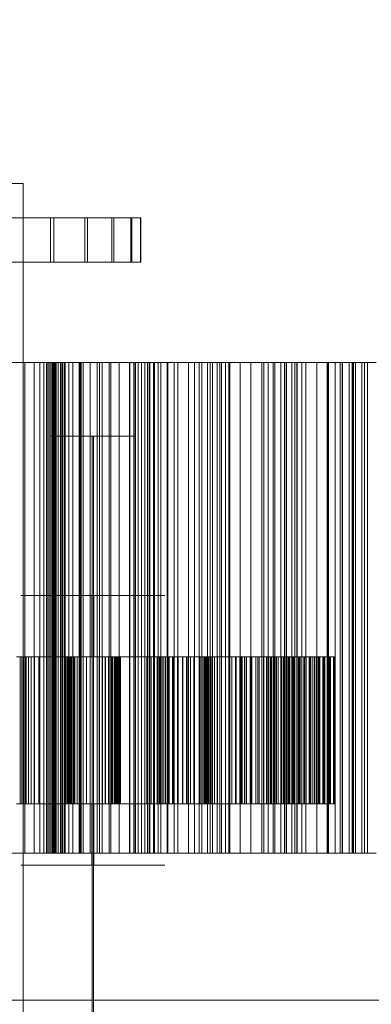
# Model space of a CAD drawing. Header units: millimetres. Extents: x -2233 to 65662, y -50530 to 6847.
# Tile 501 of 656: x 24630 to 24774, y -17512 to -17110. Entities that reach past the tile are written whole.
import ezdxf

# ---------------------------------------------------------------- set-up
doc = ezdxf.new("R2010")
doc.units = ezdxf.units.MM
for name, color, linetype, lineweight in [('COTAS_P', 1, 'Continuous', 0), ('superior_briquetadora', 7, 'Continuous', 0), ('superior_C02', 7, 'Continuous', 0)]:
    doc.layers.add(name, color=color, linetype=linetype, lineweight=lineweight)
doc.dimstyles.new('R19_100', dxfattribs={"dimtxt": 250, "dimasz": 150, "dimexe": 150, "dimexo": 80, "dimgap": 100, "dimtad": 1, "dimtih": 1, "dimtoh": 1, "dimdsep": 46, "dimcen": 0.09, "dimadec": 0, "dimazin": 0, "dimtfac": 1, "dimtdec": 4, "dimtofl": 0, "dimtmove": 0, "dimatfit": 3, "dimfxl": 1, "dimtolj": 1, "dimtzin": 0, "dimarcsym": 0})

# ---------------------------------------------------------------- blocks, each defined once
blk = doc.blocks.new('DIM_R32_27')
at = {"layer": 'COTAS_P'}
for p, q in [((24250.07, -17080), (24400.07, -17035)), ((26750.07, -17080), (26600.07, -17035)), ((24250.07, -17980), (24250.07, -17080)), ((24250.07, -17080), (26750.07, -17080)), ((24250.07, -17080), (24400.07, -17125)), ((26750.07, -17080), (26600.07, -17125)), ((26750.07, -17980), (26750.07, -17080))]:
    blk.add_line(p, q, dxfattribs=at)
blk.add_text('2500 P', height=250, dxfattribs=at).set_placement((25500.07, -16980))

msp = doc.modelspace()

# ---------------------------------------------------------------- linework, layer by layer
at = {"layer": 'superior_briquetadora'}
for p, q in [((24626.286, -17250), (24632.424, -17250)), ((24641.685, -17250), (24627.729, -17250)), ((24628.711, -17250), (24632.37, -17250)), ((24632.37, -17250), (24632.37, -17450)), ((24632.37, -17250), (24636.188, -17250)), ((24632.424, -17250), (24638.481, -17250)), ((24632.424, -17450), (24632.424, -17250)), ((24636.188, -17250), (24636.188, -17450)), ((24636.188, -17250), (24640.156, -17250)), ((24638.481, -17250), (24644.452, -17250)), ((24638.481, -17450), (24638.481, -17250)), ((24640.156, -17250), (24640.156, -17450)), ((24640.156, -17250), (24648.853, -17250)), ((24641.237, -17250), (24643.002, -17250)), ((24642.257, -17250), (24641.237, -17250)), ((24641.237, -17450), (24641.237, -17250)), ((24654.85, -17250), (24641.685, -17250)), ((24641.685, -17450), (24641.685, -17250)), ((24642.914, -17250), (24642.257, -17250)), ((24642.257, -17450), (24642.257, -17250)), ((24643.485, -17250), (24642.914, -17250)), ((24642.914, -17450), (24642.914, -17250)), ((24643.002, -17250), (24647.484, -17250)), ((24643.002, -17450), (24643.002, -17250)), ((24643.436, -17250), (24643.436, -17450)), ((24644.809, -17250), (24643.436, -17250)), ((24643.436, -17250), (24651.883, -17250)), ((24643.968, -17250), (24643.485, -17250)), ((24643.485, -17450), (24643.485, -17250)), ((24644.363, -17250), (24643.968, -17250)), ((24643.968, -17450), (24643.968, -17250)), ((24644.671, -17250), (24644.363, -17250)), ((24644.363, -17450), (24644.363, -17250)), ((24644.452, -17250), (24650.335, -17250)), ((24644.452, -17450), (24644.452, -17250)), ((24644.891, -17250), (24644.671, -17250)), ((24644.671, -17450), (24644.671, -17250)), ((24644.809, -17250), (24644.809, -17450)), ((24645.97, -17250), (24644.809, -17250)), ((24645.023, -17250), (24644.891, -17250)), ((24644.891, -17450), (24644.891, -17250)), ((24645.067, -17250), (24645.023, -17250)), ((24645.023, -17450), (24645.023, -17250)), ((24645.067, -17450), (24645.067, -17250)), ((24645.97, -17250), (24645.97, -17450)), ((24646.942, -17250), (24645.97, -17250)), ((24646.942, -17250), (24646.942, -17450)), ((24647.74, -17250), (24646.942, -17250)), ((24647.484, -17250), (24654.512, -17250)), ((24647.484, -17450), (24647.484, -17250)), ((24647.74, -17250), (24647.74, -17450)), ((24648.375, -17250), (24647.74, -17250)), ((24648.375, -17250), (24648.375, -17450)), ((24648.853, -17250), (24648.375, -17250)), ((24648.853, -17250), (24648.853, -17450)), ((24650.335, -17250), (24656.128, -17250)), ((24650.335, -17450), (24650.335, -17250)), ((24651.883, -17250), (24651.883, -17450)), ((24651.883, -17250), (24655.313, -17250)), ((24654.512, -17250), (24663.815, -17250)), ((24654.512, -17450), (24654.512, -17250)), ((24666.718, -17250), (24654.85, -17250)), ((24654.85, -17450), (24654.85, -17250)), ((24655.313, -17250), (24655.313, -17450)), ((24655.313, -17250), (24658.946, -17250)), ((24656.128, -17250), (24661.828, -17250)), ((24656.128, -17450), (24656.128, -17250)), ((24658.946, -17250), (24658.946, -17450)), ((24658.946, -17250), (24662.759, -17250)), ((24661.828, -17250), (24667.432, -17250)), ((24661.828, -17450), (24661.828, -17250)), ((24662.759, -17250), (24662.759, -17450)), ((24662.759, -17250), (24666.734, -17250)), ((24663.815, -17250), (24675.035, -17250)), ((24663.815, -17450), (24663.815, -17250)), ((24676.831, -17250), (24666.718, -17250)), ((24666.718, -17450), (24666.718, -17250)), ((24666.734, -17250), (24666.734, -17450)), ((24666.734, -17250), (24670.859, -17250)), ((24667.432, -17250), (24677.418, -17250)), ((24667.432, -17450), (24667.432, -17250)), ((24670.859, -17250), (24670.859, -17450)), ((24670.859, -17250), (24675.124, -17250)), ((24675.035, -17250), (24687.741, -17250)), ((24675.035, -17450), (24675.035, -17250)), ((24675.065, -17250), (24675.065, -17450)), ((24676.885, -17250), (24675.065, -17250)), ((24675.065, -17250), (24682.976, -17250)), ((24675.124, -17250), (24675.124, -17450)), ((24675.124, -17250), (24683.324, -17250)), ((24684.803, -17250), (24676.831, -17250)), ((24676.831, -17450), (24676.831, -17250)), ((24676.885, -17250), (24676.885, -17450)), ((24678.505, -17250), (24676.885, -17250)), ((24677.418, -17250), (24685.238, -17250)), ((24677.418, -17450), (24677.418, -17250)), ((24678.505, -17250), (24678.505, -17450)), ((24679.947, -17250), (24678.505, -17250)), ((24679.947, -17250), (24679.947, -17450)), ((24681.225, -17250), (24679.947, -17250)), ((24681.225, -17250), (24681.225, -17450)), ((24682.348, -17250), (24681.225, -17250)), ((24682.348, -17250), (24682.348, -17450)), ((24683.324, -17250), (24682.348, -17250)), ((24682.976, -17250), (24682.976, -17450)), ((24682.976, -17250), (24686.721, -17250)), ((24683.324, -17250), (24683.324, -17450)), ((24690.325, -17250), (24684.803, -17250)), ((24684.803, -17450), (24684.803, -17250)), ((24685.238, -17250), (24690.593, -17250)), ((24685.238, -17450), (24685.238, -17250)), ((24686.721, -17250), (24686.721, -17450)), ((24686.721, -17250), (24690.657, -17250)), ((24687.741, -17250), (24701.446, -17250)), ((24687.741, -17450), (24687.741, -17250)), ((24693.187, -17250), (24690.325, -17250)), ((24690.325, -17450), (24690.325, -17250)), ((24690.593, -17250), (24693.277, -17250)), ((24690.593, -17450), (24690.593, -17250)), ((24690.657, -17250), (24690.657, -17450)), ((24690.657, -17250), (24694.759, -17250)), ((24693.277, -17250), (24693.187, -17250)), ((24693.187, -17450), (24693.187, -17250)), ((24693.277, -17450), (24693.277, -17250)), ((24694.759, -17250), (24694.759, -17450)), ((24694.759, -17250), (24699.011, -17250)), ((24699.011, -17250), (24699.011, -17450)), ((24699.011, -17250), (24703.403, -17250)), ((24701.446, -17250), (24715.622, -17250)), ((24701.446, -17450), (24701.446, -17250)), ((24703.403, -17250), (24703.403, -17450)), ((24703.403, -17250), (24707.925, -17250)), ((24704.528, -17250), (24704.528, -17450)), ((24706.777, -17250), (24704.528, -17250)), ((24704.528, -17250), (24711.826, -17250)), ((24706.777, -17250), (24706.777, -17450)), ((24708.84, -17250), (24706.777, -17250)), ((24707.925, -17250), (24707.925, -17450)), ((24707.925, -17250), (24715.547, -17250)), ((24708.84, -17250), (24708.84, -17450)), ((24710.738, -17250), (24708.84, -17250)), ((24710.738, -17250), (24710.738, -17450)), ((24712.484, -17250), (24710.738, -17250)), ((24711.826, -17250), (24711.826, -17450)), ((24711.826, -17250), (24715.85, -17250)), ((24712.484, -17250), (24712.484, -17450)), ((24714.085, -17250), (24712.484, -17250)), ((24714.085, -17250), (24714.085, -17450)), ((24715.547, -17250), (24714.085, -17250)), ((24715.547, -17250), (24715.547, -17450)), ((24715.622, -17250), (24729.724, -17250)), ((24715.622, -17450), (24715.622, -17250)), ((24715.85, -17250), (24715.85, -17450)), ((24715.85, -17250), (24720.05, -17250)), ((24720.05, -17250), (24720.05, -17450)), ((24720.05, -17250), (24724.402, -17250)), ((24724.402, -17250), (24724.402, -17450)), ((24724.402, -17250), (24728.891, -17250)), ((24728.891, -17250), (24728.891, -17450)), ((24728.891, -17250), (24733.507, -17250)), ((24729.724, -17250), (24743.211, -17250)), ((24729.724, -17450), (24729.724, -17250)), ((24731.54, -17250), (24731.54, -17450)), ((24734.196, -17250), (24731.54, -17250)), ((24731.54, -17250), (24738.154, -17250)), ((24733.507, -17250), (24733.507, -17450)), ((24733.507, -17250), (24738.242, -17250)), ((24734.196, -17250), (24734.196, -17450)), ((24736.683, -17250), (24734.196, -17250)), ((24736.683, -17250), (24736.683, -17450)), ((24739.019, -17250), (24736.683, -17250)), ((24738.154, -17250), (24738.154, -17450)), ((24738.154, -17250), (24742.42, -17250)), ((24738.242, -17250), (24738.242, -17450)), ((24738.242, -17250), (24745.215, -17250)), ((24739.019, -17250), (24739.019, -17450)), ((24741.215, -17250), (24739.019, -17250)), ((24741.215, -17250), (24741.215, -17450)), ((24743.279, -17250), (24741.215, -17250)), ((24742.42, -17250), (24742.42, -17450)), ((24742.42, -17250), (24746.843, -17250)), ((24743.211, -17250), (24755.564, -17250)), ((24743.211, -17450), (24743.211, -17250)), ((24743.279, -17250), (24743.279, -17450)), ((24745.215, -17250), (24743.279, -17250)), ((24745.215, -17250), (24745.215, -17450)), ((24746.843, -17250), (24746.843, -17450)), ((24746.843, -17250), (24751.403, -17250)), ((24751.403, -17250), (24751.403, -17450)), ((24751.403, -17250), (24756.086, -17250)), ((24755.564, -17250), (24766.31, -17250)), ((24755.564, -17450), (24755.564, -17250)), ((24755.841, -17250), (24755.841, -17450)), ((24758.879, -17250), (24755.841, -17250)), ((24755.841, -17250), (24761.709, -17250)), ((24756.086, -17250), (24756.086, -17450)), ((24756.086, -17250), (24760.882, -17250)), ((24758.879, -17250), (24758.879, -17450)), ((24761.766, -17250), (24758.879, -17250)), ((24760.882, -17250), (24760.882, -17450)), ((24760.882, -17250), (24765.784, -17250)), ((24761.709, -17250), (24761.709, -17450)), ((24761.709, -17250), (24766.174, -17250)), ((24761.766, -17250), (24761.766, -17450)), ((24764.517, -17250), (24761.766, -17250)), ((24764.517, -17250), (24764.517, -17450)), ((24767.143, -17250), (24764.517, -17250)), ((24765.784, -17250), (24765.784, -17450)), ((24765.784, -17250), (24772.04, -17250)), ((24766.174, -17250), (24766.174, -17450)), ((24766.174, -17250), (24770.778, -17250)), ((24766.31, -17250), (24775.033, -17250)), ((24766.31, -17450), (24766.31, -17250)), ((24767.143, -17250), (24767.143, -17450)), ((24769.649, -17250), (24767.143, -17250)), ((24769.649, -17250), (24769.649, -17450)), ((24772.04, -17250), (24769.649, -17250)), ((24770.778, -17250), (24770.778, -17450)), ((24770.778, -17250), (24775.502, -17250)), ((24772.04, -17250), (24772.04, -17450)), ((24646.01, -17280), (24642.664, -17280)), ((24642.664, -17280), (24642.766, -17280)), ((24642.766, -17280), (24646.294, -17280)), ((24652.14, -17280), (24646.01, -17280)), ((24646.294, -17280), (24652.55, -17280)), ((24659.839, -17280), (24652.14, -17280)), ((24652.55, -17280), (24660.296, -17280)), ((24667.584, -17280), (24659.839, -17280)), ((24659.839, -17280), (24659.839, -17520)), ((24660.296, -17280), (24667.995, -17280)), ((24660.296, -17280), (24660.296, -17520)), ((24673.841, -17280), (24667.584, -17280)), ((24667.995, -17280), (24674.125, -17280)), ((24677.369, -17280), (24673.841, -17280)), ((24674.125, -17280), (24677.471, -17280)), ((24677.471, -17280), (24677.369, -17280)), ((24636.375, -17345), (24630.737, -17345)), ((24630.737, -17345), (24630.908, -17345)), ((24630.908, -17345), (24636.854, -17345)), ((24646.706, -17345), (24636.375, -17345)), ((24636.854, -17345), (24647.398, -17345)), ((24645.852, -17345), (24642.469, -17345)), ((24642.469, -17345), (24642.572, -17345)), ((24642.572, -17345), (24646.139, -17345)), ((24652.05, -17345), (24645.852, -17345)), ((24646.139, -17345), (24652.466, -17345)), ((24659.683, -17345), (24646.706, -17345)), ((24647.398, -17345), (24660.452, -17345)), ((24659.837, -17345), (24652.05, -17345)), ((24652.466, -17345), (24660.298, -17345)), ((24672.737, -17345), (24659.683, -17345)), ((24659.683, -17345), (24659.683, -17370)), ((24659.837, -17455), (24659.837, -17345)), ((24667.669, -17345), (24659.837, -17345)), ((24660.298, -17455), (24660.298, -17345)), ((24660.298, -17345), (24668.085, -17345)), ((24660.452, -17345), (24673.429, -17345)), ((24660.452, -17345), (24660.452, -17370)), ((24673.995, -17345), (24667.669, -17345)), ((24668.085, -17345), (24674.283, -17345)), ((24683.281, -17345), (24672.737, -17345)), ((24673.429, -17345), (24683.76, -17345)), ((24677.563, -17345), (24673.995, -17345)), ((24674.283, -17345), (24677.666, -17345)), ((24677.666, -17345), (24677.563, -17345)), ((24689.227, -17345), (24683.281, -17345)), ((24683.76, -17345), (24689.398, -17345)), ((24689.398, -17345), (24689.227, -17345)), ((24630.483, -17370), (24628.937, -17370)), ((24629.412, -17370), (24631.08, -17370)), ((24630.483, -17370), (24630.483, -17430)), ((24631.832, -17370), (24630.483, -17370)), ((24630.908, -17370), (24630.737, -17370)), ((24630.737, -17370), (24636.375, -17370)), ((24636.854, -17370), (24630.908, -17370)), ((24631.08, -17370), (24631.08, -17430)), ((24631.08, -17370), (24632.58, -17370)), ((24631.832, -17370), (24631.832, -17430)), ((24632.896, -17370), (24631.832, -17370)), ((24632.58, -17370), (24632.58, -17430)), ((24632.58, -17370), (24633.88, -17370)), ((24632.896, -17370), (24632.896, -17430)), ((24636.315, -17370), (24632.896, -17370)), ((24633.88, -17370), (24633.88, -17430)), ((24633.88, -17370), (24634.893, -17370)), ((24634.893, -17370), (24634.893, -17430)), ((24634.893, -17370), (24638.062, -17370)), ((24636.315, -17370), (24636.315, -17430)), ((24650.206, -17370), (24636.315, -17370)), ((24636.375, -17370), (24646.706, -17370)), ((24647.398, -17370), (24636.854, -17370)), ((24638.062, -17370), (24652.034, -17370)), ((24638.062, -17370), (24638.062, -17430)), ((24646.706, -17370), (24659.683, -17370)), ((24660.452, -17370), (24647.398, -17370)), ((24648.787, -17370), (24648.787, -17430)), ((24648.828, -17370), (24648.787, -17370)), ((24648.787, -17370), (24650.206, -17370)), ((24648.828, -17370), (24648.828, -17430)), ((24649.171, -17370), (24648.828, -17370)), ((24649.171, -17370), (24649.171, -17430)), ((24649.725, -17370), (24649.171, -17370)), ((24649.725, -17370), (24649.725, -17430)), ((24650.46, -17370), (24649.725, -17370)), ((24650.206, -17370), (24650.206, -17430)), ((24650.46, -17370), (24650.46, -17430)), ((24651.362, -17370), (24650.46, -17370)), ((24650.877, -17370), (24650.877, -17430)), ((24652.034, -17370), (24650.877, -17370)), ((24650.877, -17370), (24650.976, -17370)), ((24650.976, -17370), (24650.976, -17430)), ((24650.976, -17370), (24651.378, -17370)), ((24651.362, -17370), (24651.362, -17430)), ((24652.42, -17370), (24651.362, -17370)), ((24651.378, -17370), (24651.378, -17430)), ((24651.378, -17370), (24651.99, -17370)), ((24651.99, -17370), (24651.99, -17430)), ((24651.99, -17370), (24652.785, -17370)), ((24652.034, -17370), (24652.034, -17430)), ((24652.42, -17370), (24652.42, -17430)), ((24653.627, -17370), (24652.42, -17370)), ((24652.785, -17370), (24652.785, -17430)), ((24652.785, -17370), (24653.746, -17370)), ((24653.627, -17370), (24653.627, -17430)), ((24654.98, -17370), (24653.627, -17370)), ((24653.746, -17370), (24653.746, -17430)), ((24653.746, -17370), (24654.863, -17370)), ((24654.863, -17370), (24654.863, -17430)), ((24654.863, -17370), (24656.13, -17370)), ((24654.98, -17370), (24654.98, -17430)), ((24662.595, -17370), (24654.98, -17370)), ((24656.13, -17370), (24656.13, -17430)), ((24656.13, -17370), (24657.54, -17370)), ((24657.54, -17370), (24657.54, -17430)), ((24657.54, -17370), (24665.155, -17370)), ((24659.683, -17370), (24672.737, -17370)), ((24673.429, -17370), (24660.452, -17370)), ((24662.595, -17370), (24662.595, -17430)), ((24664.005, -17370), (24662.595, -17370)), ((24664.005, -17370), (24664.005, -17430)), ((24665.272, -17370), (24664.005, -17370)), ((24665.155, -17370), (24665.155, -17430)), ((24665.155, -17370), (24666.508, -17370)), ((24665.272, -17370), (24665.272, -17430)), ((24666.389, -17370), (24665.272, -17370)), ((24666.389, -17370), (24666.389, -17430)), ((24667.35, -17370), (24666.389, -17370)), ((24666.508, -17370), (24666.508, -17430)), ((24666.508, -17370), (24667.715, -17370)), ((24667.35, -17370), (24667.35, -17430)), ((24668.145, -17370), (24667.35, -17370)), ((24667.715, -17370), (24667.715, -17430)), ((24667.715, -17370), (24668.773, -17370)), ((24668.101, -17370), (24668.101, -17430)), ((24682.073, -17370), (24668.101, -17370)), ((24668.101, -17370), (24669.258, -17370)), ((24668.145, -17370), (24668.145, -17430)), ((24668.757, -17370), (24668.145, -17370)), ((24668.757, -17370), (24668.757, -17430)), ((24669.159, -17370), (24668.757, -17370)), ((24668.773, -17370), (24668.773, -17430)), ((24668.773, -17370), (24669.675, -17370)), ((24669.159, -17370), (24669.159, -17430)), ((24669.258, -17370), (24669.159, -17370)), ((24669.258, -17370), (24669.258, -17430)), ((24669.675, -17370), (24669.675, -17430)), ((24669.675, -17370), (24670.41, -17370)), ((24669.929, -17370), (24669.929, -17430)), ((24671.348, -17370), (24669.929, -17370)), ((24669.929, -17370), (24683.82, -17370)), ((24670.41, -17370), (24670.41, -17430)), ((24670.41, -17370), (24670.964, -17370)), ((24670.964, -17370), (24670.964, -17430)), ((24670.964, -17370), (24671.307, -17370)), ((24671.307, -17370), (24671.307, -17430)), ((24671.307, -17370), (24671.348, -17370)), ((24671.348, -17370), (24671.348, -17430)), ((24672.737, -17370), (24683.281, -17370)), ((24683.76, -17370), (24673.429, -17370)), ((24682.073, -17370), (24682.073, -17430)), ((24685.242, -17370), (24682.073, -17370)), ((24683.281, -17370), (24689.227, -17370)), ((24689.398, -17370), (24683.76, -17370)), ((24683.82, -17370), (24683.82, -17430)), ((24683.82, -17370), (24687.239, -17370)), ((24685.242, -17370), (24685.242, -17430)), ((24686.255, -17370), (24685.242, -17370)), ((24686.255, -17370), (24686.255, -17430)), ((24687.555, -17370), (24686.255, -17370)), ((24687.239, -17370), (24687.239, -17430)), ((24687.239, -17370), (24688.303, -17370)), ((24687.555, -17370), (24687.555, -17430)), ((24689.055, -17370), (24687.555, -17370)), ((24688.303, -17370), (24688.303, -17430)), ((24688.303, -17370), (24689.652, -17370)), ((24689.055, -17370), (24689.055, -17430)), ((24690.723, -17370), (24689.055, -17370)), ((24689.227, -17370), (24689.398, -17370)), ((24689.652, -17370), (24689.652, -17430)), ((24689.652, -17370), (24691.198, -17370)), ((24690.723, -17370), (24690.723, -17430)), ((24692.543, -17370), (24690.723, -17370)), ((24691.198, -17370), (24691.198, -17430)), ((24691.198, -17370), (24692.912, -17370)), ((24692.543, -17370), (24692.543, -17430)), ((24694.504, -17370), (24692.543, -17370)), ((24692.912, -17370), (24692.912, -17430)), ((24692.912, -17370), (24694.775, -17370)), ((24694.504, -17370), (24694.504, -17430)), ((24696.597, -17370), (24694.504, -17370)), ((24694.775, -17370), (24694.775, -17430)), ((24694.775, -17370), (24696.777, -17370)), ((24696.597, -17370), (24696.597, -17430)), ((24698.816, -17370), (24696.597, -17370)), ((24696.777, -17370), (24696.777, -17430)), ((24696.777, -17370), (24698.909, -17370)), ((24698.295, -17370), (24698.295, -17430)), ((24709.582, -17370), (24698.295, -17370)), ((24698.295, -17370), (24703.799, -17370)), ((24698.816, -17370), (24698.816, -17430)), ((24705.719, -17370), (24698.816, -17370)), ((24698.909, -17370), (24698.909, -17430)), ((24698.909, -17370), (24701.165, -17370)), ((24699.843, -17370), (24699.843, -17430)), ((24705.569, -17370), (24699.843, -17370)), ((24699.843, -17370), (24710.901, -17370)), ((24701.165, -17370), (24701.165, -17430)), ((24701.165, -17370), (24707.984, -17370)), ((24703.799, -17370), (24703.799, -17430)), ((24703.799, -17370), (24704.685, -17370)), ((24704.685, -17370), (24704.685, -17430)), ((24704.685, -17370), (24705.311, -17370)), ((24705.311, -17370), (24705.311, -17430)), ((24705.311, -17370), (24705.753, -17370)), ((24705.569, -17370), (24705.569, -17430)), ((24706.507, -17370), (24705.569, -17370)), ((24705.719, -17370), (24705.719, -17430)), ((24706.005, -17370), (24705.719, -17370)), ((24705.753, -17370), (24705.753, -17430)), ((24705.753, -17370), (24706.034, -17370)), ((24706.005, -17370), (24706.005, -17430)), ((24706.155, -17370), (24706.005, -17370)), ((24706.034, -17370), (24706.034, -17430)), ((24706.034, -17370), (24706.166, -17370)), ((24706.155, -17370), (24706.155, -17430)), ((24706.166, -17370), (24706.155, -17370)), ((24706.166, -17370), (24706.166, -17430)), ((24706.507, -17370), (24706.507, -17430)), ((24707.19, -17370), (24706.507, -17370)), ((24707.19, -17370), (24707.19, -17430)), ((24707.692, -17370), (24707.19, -17370)), ((24707.692, -17370), (24707.692, -17430)), ((24708.035, -17370), (24707.692, -17370)), ((24707.984, -17370), (24707.984, -17430)), ((24707.984, -17370), (24708.202, -17370)), ((24708.035, -17370), (24708.035, -17430)), ((24708.23, -17370), (24708.035, -17370)), ((24708.202, -17370), (24708.202, -17430)), ((24708.202, -17370), (24708.285, -17370)), ((24708.23, -17370), (24708.23, -17430)), ((24708.285, -17370), (24708.23, -17370)), ((24708.285, -17370), (24708.285, -17430)), ((24709.582, -17370), (24709.582, -17430)), ((24716.711, -17370), (24709.582, -17370)), ((24710.901, -17370), (24710.901, -17430)), ((24710.901, -17370), (24718.219, -17370)), ((24716.711, -17370), (24716.711, -17430)), ((24718.494, -17370), (24716.711, -17370)), ((24718.219, -17370), (24718.219, -17430)), ((24718.219, -17370), (24720.037, -17370)), ((24718.494, -17370), (24718.494, -17430)), ((24720.495, -17370), (24718.494, -17370)), ((24720.037, -17370), (24720.037, -17430)), ((24720.037, -17370), (24722.067, -17370)), ((24720.495, -17370), (24720.495, -17430)), ((24722.643, -17370), (24720.495, -17370)), ((24720.918, -17370), (24720.918, -17430)), ((24727.283, -17370), (24720.918, -17370)), ((24720.918, -17370), (24729.679, -17370)), ((24721.879, -17370), (24721.879, -17430)), ((24730.778, -17370), (24721.879, -17370)), ((24721.879, -17370), (24727.914, -17370)), ((24722.067, -17370), (24722.067, -17430)), ((24722.067, -17370), (24724.241, -17370)), ((24722.643, -17370), (24722.643, -17430)), ((24724.914, -17370), (24722.643, -17370)), ((24724.241, -17370), (24724.241, -17430)), ((24724.241, -17370), (24726.533, -17370)), ((24724.914, -17370), (24724.914, -17430)), ((24727.293, -17370), (24724.914, -17370)), ((24726.533, -17370), (24726.533, -17430)), ((24726.533, -17370), (24728.93, -17370)), ((24727.283, -17370), (24727.283, -17430)), ((24736.961, -17370), (24727.283, -17370)), ((24727.293, -17370), (24727.293, -17430)), ((24729.768, -17370), (24727.293, -17370)), ((24727.914, -17370), (24727.914, -17430)), ((24727.914, -17370), (24737.682, -17370)), ((24728.93, -17370), (24728.93, -17430)), ((24728.93, -17370), (24731.42, -17370)), ((24729.679, -17370), (24729.679, -17430)), ((24729.679, -17370), (24731.374, -17370)), ((24729.768, -17370), (24729.768, -17430)), ((24732.332, -17370), (24729.768, -17370)), ((24730.778, -17370), (24730.778, -17430)), ((24732.51, -17370), (24730.778, -17370)), ((24731.374, -17370), (24731.374, -17430)), ((24731.374, -17370), (24732.903, -17370)), ((24731.42, -17370), (24731.42, -17430)), ((24731.42, -17370), (24733.996, -17370)), ((24731.489, -17370), (24731.489, -17430)), ((24731.672, -17370), (24731.489, -17370)), ((24731.489, -17370), (24741.772, -17370)), ((24731.672, -17370), (24731.672, -17430)), ((24741.981, -17370), (24731.672, -17370)), ((24732.332, -17370), (24732.332, -17430)), ((24734.977, -17370), (24732.332, -17370)), ((24732.51, -17370), (24732.51, -17430)), ((24734.083, -17370), (24732.51, -17370)), ((24732.903, -17370), (24732.903, -17430)), ((24732.903, -17370), (24734.313, -17370)), ((24733.996, -17370), (24733.996, -17430)), ((24733.996, -17370), (24736.65, -17370)), ((24734.083, -17370), (24734.083, -17430)), ((24735.541, -17370), (24734.083, -17370)), ((24734.313, -17370), (24734.313, -17430)), ((24734.313, -17370), (24735.614, -17370)), ((24734.977, -17370), (24734.977, -17430)), ((24739.801, -17370), (24734.977, -17370)), ((24735.541, -17370), (24735.541, -17430)), ((24736.894, -17370), (24735.541, -17370)), ((24735.614, -17370), (24735.614, -17430)), ((24735.614, -17370), (24736.813, -17370)), ((24736.65, -17370), (24736.65, -17430)), ((24736.65, -17370), (24741.322, -17370)), ((24736.813, -17370), (24736.813, -17430)), ((24736.813, -17370), (24737.91, -17370)), ((24736.894, -17370), (24736.894, -17430)), ((24738.148, -17370), (24736.894, -17370)), ((24736.961, -17370), (24736.961, -17430)), ((24739.162, -17370), (24736.961, -17370)), ((24737.682, -17370), (24737.682, -17430)), ((24737.682, -17370), (24739.894, -17370)), ((24737.91, -17370), (24737.91, -17430)), ((24737.91, -17370), (24738.907, -17370)), ((24738.148, -17370), (24738.148, -17430)), ((24739.305, -17370), (24738.148, -17370)), ((24738.907, -17370), (24738.907, -17430)), ((24738.907, -17370), (24739.801, -17370)), ((24739.162, -17370), (24739.162, -17430)), ((24741.467, -17370), (24739.162, -17370)), ((24739.305, -17370), (24739.305, -17430)), ((24740.363, -17370), (24739.305, -17370)), ((24739.801, -17370), (24739.801, -17430)), ((24739.894, -17370), (24739.894, -17430)), ((24739.894, -17370), (24742.202, -17370)), ((24740.363, -17370), (24740.363, -17430)), ((24741.322, -17370), (24740.363, -17370)), ((24741.322, -17370), (24741.322, -17430)), ((24741.467, -17370), (24741.467, -17430)), ((24743.838, -17370), (24741.467, -17370)), ((24741.772, -17370), (24741.772, -17430)), ((24741.772, -17370), (24743.94, -17370)), ((24741.981, -17370), (24741.981, -17430)), ((24744.164, -17370), (24741.981, -17370)), ((24742.202, -17370), (24742.202, -17430)), ((24742.202, -17370), (24744.572, -17370)), ((24743.838, -17370), (24743.838, -17430)), ((24746.262, -17370), (24743.838, -17370)), ((24743.94, -17370), (24743.94, -17430)), ((24743.94, -17370), (24746.07, -17370)), ((24744.164, -17370), (24744.164, -17430)), ((24746.316, -17370), (24744.164, -17370)), ((24744.572, -17370), (24744.572, -17430)), ((24744.572, -17370), (24746.99, -17370)), ((24746.07, -17370), (24746.07, -17430)), ((24746.07, -17370), (24748.167, -17370)), ((24746.262, -17370), (24746.262, -17430)), ((24748.727, -17370), (24746.262, -17370)), ((24746.316, -17370), (24746.316, -17430)), ((24748.441, -17370), (24746.316, -17370)), ((24746.99, -17370), (24746.99, -17430)), ((24746.99, -17370), (24749.445, -17370)), ((24748.167, -17370), (24748.167, -17430)), ((24748.167, -17370), (24750.231, -17370)), ((24748.441, -17370), (24748.441, -17430)), ((24750.537, -17370), (24748.441, -17370)), ((24748.727, -17370), (24748.727, -17430)), ((24751.227, -17370), (24748.727, -17370)), ((24749.445, -17370), (24749.445, -17430)), ((24749.445, -17370), (24751.931, -17370)), ((24750.231, -17370), (24750.231, -17430)), ((24750.231, -17370), (24752.259, -17370)), ((24750.537, -17370), (24750.537, -17430)), ((24752.602, -17370), (24750.537, -17370)), ((24751.227, -17370), (24751.227, -17430)), ((24753.754, -17370), (24751.227, -17370)), ((24751.931, -17370), (24751.931, -17430)), ((24751.931, -17370), (24754.44, -17370)), ((24752.259, -17370), (24752.259, -17430)), ((24752.259, -17370), (24754.247, -17370)), ((24752.602, -17370), (24752.602, -17430)), ((24754.63, -17370), (24752.602, -17370)), ((24753.754, -17370), (24753.754, -17430)), ((24756.302, -17370), (24753.754, -17370)), ((24754.247, -17370), (24754.247, -17430)), ((24754.247, -17370), (24756.193, -17370)), ((24754.44, -17370), (24754.44, -17430)), ((24754.44, -17370), (24756.967, -17370)), ((24754.63, -17370), (24754.63, -17430)), ((24756.62, -17370), (24754.63, -17370)), ((24756.193, -17370), (24756.193, -17430)), ((24756.193, -17370), (24758.091, -17370)), ((24756.302, -17370), (24756.302, -17430)), ((24758.091, -17370), (24756.302, -17370)), ((24756.62, -17370), (24756.62, -17430)), ((24758.566, -17370), (24756.62, -17370)), ((24756.967, -17370), (24756.967, -17430)), ((24756.967, -17370), (24758.566, -17370)), ((24758.091, -17370), (24758.091, -17430)), ((24758.566, -17370), (24758.566, -17430)), ((24630.483, -17430), (24628.937, -17430)), ((24629.412, -17430), (24631.08, -17430)), ((24631.832, -17430), (24630.483, -17430)), ((24630.908, -17430), (24630.737, -17430)), ((24630.737, -17430), (24636.375, -17430)), ((24636.854, -17430), (24630.908, -17430)), ((24631.08, -17430), (24632.58, -17430)), ((24632.896, -17430), (24631.832, -17430)), ((24632.58, -17430), (24633.88, -17430)), ((24636.315, -17430), (24632.896, -17430)), ((24633.88, -17430), (24634.893, -17430)), ((24634.893, -17430), (24638.062, -17430)), ((24650.206, -17430), (24636.315, -17430)), ((24636.375, -17430), (24646.706, -17430)), ((24647.398, -17430), (24636.854, -17430)), ((24638.062, -17430), (24652.034, -17430)), ((24646.706, -17430), (24659.683, -17430)), ((24660.452, -17430), (24647.398, -17430)), ((24648.828, -17430), (24648.787, -17430)), ((24648.787, -17430), (24650.206, -17430)), ((24649.171, -17430), (24648.828, -17430)), ((24649.725, -17430), (24649.171, -17430)), ((24650.46, -17430), (24649.725, -17430)), ((24651.362, -17430), (24650.46, -17430)), ((24652.034, -17430), (24650.877, -17430)), ((24650.877, -17430), (24650.976, -17430)), ((24650.976, -17430), (24651.378, -17430)), ((24652.42, -17430), (24651.362, -17430)), ((24651.378, -17430), (24651.99, -17430)), ((24651.99, -17430), (24652.785, -17430)), ((24653.627, -17430), (24652.42, -17430)), ((24652.785, -17430), (24653.746, -17430)), ((24654.98, -17430), (24653.627, -17430)), ((24653.746, -17430), (24654.863, -17430)), ((24654.863, -17430), (24656.13, -17430)), ((24662.595, -17430), (24654.98, -17430)), ((24656.13, -17430), (24657.54, -17430)), ((24657.54, -17430), (24665.155, -17430)), ((24659.683, -17430), (24672.737, -17430)), ((24659.683, -17430), (24659.683, -17455)), ((24673.429, -17430), (24660.452, -17430)), ((24660.452, -17430), (24660.452, -17455)), ((24664.005, -17430), (24662.595, -17430)), ((24665.272, -17430), (24664.005, -17430)), ((24665.155, -17430), (24666.508, -17430)), ((24666.389, -17430), (24665.272, -17430)), ((24667.35, -17430), (24666.389, -17430)), ((24666.508, -17430), (24667.715, -17430)), ((24668.145, -17430), (24667.35, -17430)), ((24667.715, -17430), (24668.773, -17430)), ((24682.073, -17430), (24668.101, -17430)), ((24668.101, -17430), (24669.258, -17430)), ((24668.757, -17430), (24668.145, -17430)), ((24669.159, -17430), (24668.757, -17430)), ((24668.773, -17430), (24669.675, -17430)), ((24669.258, -17430), (24669.159, -17430)), ((24669.675, -17430), (24670.41, -17430)), ((24671.348, -17430), (24669.929, -17430)), ((24669.929, -17430), (24683.82, -17430)), ((24670.41, -17430), (24670.964, -17430)), ((24670.964, -17430), (24671.307, -17430)), ((24671.307, -17430), (24671.348, -17430)), ((24672.737, -17430), (24683.281, -17430)), ((24683.76, -17430), (24673.429, -17430)), ((24685.242, -17430), (24682.073, -17430)), ((24683.281, -17430), (24689.227, -17430)), ((24689.398, -17430), (24683.76, -17430)), ((24683.82, -17430), (24687.239, -17430)), ((24686.255, -17430), (24685.242, -17430)), ((24687.555, -17430), (24686.255, -17430)), ((24687.239, -17430), (24688.303, -17430)), ((24689.055, -17430), (24687.555, -17430)), ((24688.303, -17430), (24689.652, -17430)), ((24690.723, -17430), (24689.055, -17430)), ((24689.227, -17430), (24689.398, -17430)), ((24689.652, -17430), (24691.198, -17430)), ((24692.543, -17430), (24690.723, -17430)), ((24691.198, -17430), (24692.912, -17430)), ((24694.504, -17430), (24692.543, -17430)), ((24692.912, -17430), (24694.775, -17430)), ((24696.597, -17430), (24694.504, -17430)), ((24694.775, -17430), (24696.777, -17430)), ((24698.816, -17430), (24696.597, -17430)), ((24696.777, -17430), (24698.909, -17430)), ((24709.582, -17430), (24698.295, -17430)), ((24698.295, -17430), (24703.799, -17430)), ((24705.719, -17430), (24698.816, -17430)), ((24698.909, -17430), (24701.165, -17430)), ((24705.569, -17430), (24699.843, -17430)), ((24699.843, -17430), (24710.901, -17430)), ((24701.165, -17430), (24707.984, -17430)), ((24703.799, -17430), (24704.685, -17430)), ((24704.685, -17430), (24705.311, -17430)), ((24705.311, -17430), (24705.753, -17430)), ((24706.507, -17430), (24705.569, -17430)), ((24706.005, -17430), (24705.719, -17430)), ((24705.753, -17430), (24706.034, -17430)), ((24706.155, -17430), (24706.005, -17430)), ((24706.034, -17430), (24706.166, -17430)), ((24706.166, -17430), (24706.155, -17430)), ((24707.19, -17430), (24706.507, -17430)), ((24707.692, -17430), (24707.19, -17430)), ((24708.035, -17430), (24707.692, -17430)), ((24707.984, -17430), (24708.202, -17430)), ((24708.23, -17430), (24708.035, -17430)), ((24708.202, -17430), (24708.285, -17430)), ((24708.285, -17430), (24708.23, -17430)), ((24716.711, -17430), (24709.582, -17430)), ((24710.901, -17430), (24718.219, -17430)), ((24718.494, -17430), (24716.711, -17430)), ((24718.219, -17430), (24720.037, -17430)), ((24720.495, -17430), (24718.494, -17430)), ((24720.037, -17430), (24722.067, -17430)), ((24722.643, -17430), (24720.495, -17430)), ((24727.283, -17430), (24720.918, -17430)), ((24720.918, -17430), (24729.679, -17430)), ((24730.778, -17430), (24721.879, -17430)), ((24721.879, -17430), (24727.914, -17430)), ((24722.067, -17430), (24724.241, -17430)), ((24724.914, -17430), (24722.643, -17430)), ((24724.241, -17430), (24726.533, -17430)), ((24727.293, -17430), (24724.914, -17430)), ((24726.533, -17430), (24728.93, -17430)), ((24736.961, -17430), (24727.283, -17430)), ((24729.768, -17430), (24727.293, -17430)), ((24727.914, -17430), (24737.682, -17430)), ((24728.93, -17430), (24731.42, -17430)), ((24729.679, -17430), (24731.374, -17430)), ((24732.332, -17430), (24729.768, -17430)), ((24732.51, -17430), (24730.778, -17430)), ((24731.374, -17430), (24732.903, -17430)), ((24731.42, -17430), (24733.996, -17430)), ((24731.672, -17430), (24731.489, -17430)), ((24731.489, -17430), (24741.772, -17430)), ((24741.981, -17430), (24731.672, -17430)), ((24734.977, -17430), (24732.332, -17430)), ((24734.083, -17430), (24732.51, -17430)), ((24732.903, -17430), (24734.313, -17430)), ((24733.996, -17430), (24736.65, -17430)), ((24735.541, -17430), (24734.083, -17430)), ((24734.313, -17430), (24735.614, -17430)), ((24739.801, -17430), (24734.977, -17430)), ((24736.894, -17430), (24735.541, -17430)), ((24735.614, -17430), (24736.813, -17430)), ((24736.65, -17430), (24741.322, -17430)), ((24736.813, -17430), (24737.91, -17430)), ((24738.148, -17430), (24736.894, -17430)), ((24739.162, -17430), (24736.961, -17430)), ((24737.682, -17430), (24739.894, -17430)), ((24737.91, -17430), (24738.907, -17430)), ((24739.305, -17430), (24738.148, -17430)), ((24738.907, -17430), (24739.801, -17430)), ((24741.467, -17430), (24739.162, -17430)), ((24740.363, -17430), (24739.305, -17430)), ((24739.894, -17430), (24742.202, -17430)), ((24741.322, -17430), (24740.363, -17430)), ((24743.838, -17430), (24741.467, -17430)), ((24741.772, -17430), (24743.94, -17430)), ((24744.164, -17430), (24741.981, -17430)), ((24742.202, -17430), (24744.572, -17430)), ((24746.262, -17430), (24743.838, -17430)), ((24743.94, -17430), (24746.07, -17430)), ((24746.316, -17430), (24744.164, -17430)), ((24744.572, -17430), (24746.99, -17430)), ((24746.07, -17430), (24748.167, -17430)), ((24748.727, -17430), (24746.262, -17430)), ((24748.441, -17430), (24746.316, -17430)), ((24746.99, -17430), (24749.445, -17430)), ((24748.167, -17430), (24750.231, -17430)), ((24750.537, -17430), (24748.441, -17430)), ((24751.227, -17430), (24748.727, -17430)), ((24749.445, -17430), (24751.931, -17430)), ((24750.231, -17430), (24752.259, -17430)), ((24752.602, -17430), (24750.537, -17430)), ((24753.754, -17430), (24751.227, -17430)), ((24751.931, -17430), (24754.44, -17430)), ((24752.259, -17430), (24754.247, -17430)), ((24754.63, -17430), (24752.602, -17430)), ((24756.302, -17430), (24753.754, -17430)), ((24754.247, -17430), (24756.193, -17430)), ((24754.44, -17430), (24756.967, -17430)), ((24756.62, -17430), (24754.63, -17430)), ((24756.193, -17430), (24758.091, -17430)), ((24758.091, -17430), (24756.302, -17430)), ((24758.566, -17430), (24756.62, -17430)), ((24756.967, -17430), (24758.566, -17430)), ((24626.286, -17450), (24632.424, -17450)), ((24641.685, -17450), (24627.729, -17450)), ((24628.711, -17450), (24632.37, -17450)), ((24632.37, -17450), (24636.188, -17450)), ((24632.424, -17450), (24638.481, -17450)), ((24636.188, -17450), (24640.156, -17450)), ((24638.481, -17450), (24644.452, -17450)), ((24640.156, -17450), (24648.853, -17450)), ((24643.002, -17450), (24641.237, -17450)), ((24641.237, -17450), (24642.257, -17450)), ((24654.85, -17450), (24641.685, -17450)), ((24642.257, -17450), (24642.914, -17450)), ((24642.914, -17450), (24643.485, -17450)), ((24647.484, -17450), (24643.002, -17450)), ((24644.809, -17450), (24643.436, -17450)), ((24643.436, -17450), (24651.883, -17450)), ((24643.485, -17450), (24643.968, -17450)), ((24643.968, -17450), (24644.363, -17450)), ((24644.363, -17450), (24644.671, -17450)), ((24644.452, -17450), (24650.335, -17450)), ((24644.671, -17450), (24644.891, -17450)), ((24645.97, -17450), (24644.809, -17450)), ((24644.891, -17450), (24645.023, -17450)), ((24645.023, -17450), (24645.067, -17450)), ((24646.942, -17450), (24645.97, -17450)), ((24647.74, -17450), (24646.942, -17450)), ((24654.512, -17450), (24647.484, -17450)), ((24648.375, -17450), (24647.74, -17450)), ((24648.853, -17450), (24648.375, -17450)), ((24650.335, -17450), (24656.128, -17450)), ((24651.883, -17450), (24655.313, -17450)), ((24663.815, -17450), (24654.512, -17450)), ((24666.718, -17450), (24654.85, -17450)), ((24655.313, -17450), (24658.946, -17450)), ((24656.128, -17450), (24661.828, -17450)), ((24658.946, -17450), (24662.759, -17450)), ((24661.828, -17450), (24667.432, -17450)), ((24662.759, -17450), (24666.734, -17450)), ((24675.035, -17450), (24663.815, -17450)), ((24676.831, -17450), (24666.718, -17450)), ((24666.734, -17450), (24670.859, -17450)), ((24667.432, -17450), (24677.418, -17450)), ((24670.859, -17450), (24675.124, -17450)), ((24687.741, -17450), (24675.035, -17450)), ((24676.885, -17450), (24675.065, -17450)), ((24675.065, -17450), (24682.976, -17450)), ((24675.124, -17450), (24683.324, -17450)), ((24684.803, -17450), (24676.831, -17450)), ((24678.505, -17450), (24676.885, -17450)), ((24677.418, -17450), (24685.238, -17450)), ((24679.947, -17450), (24678.505, -17450)), ((24681.225, -17450), (24679.947, -17450)), ((24682.348, -17450), (24681.225, -17450)), ((24683.324, -17450), (24682.348, -17450)), ((24682.976, -17450), (24686.721, -17450)), ((24690.325, -17450), (24684.803, -17450)), ((24685.238, -17450), (24690.593, -17450)), ((24686.721, -17450), (24690.657, -17450)), ((24701.446, -17450), (24687.741, -17450)), ((24693.187, -17450), (24690.325, -17450)), ((24690.593, -17450), (24693.277, -17450)), ((24690.657, -17450), (24694.759, -17450)), ((24693.277, -17450), (24693.187, -17450)), ((24694.759, -17450), (24699.011, -17450)), ((24699.011, -17450), (24703.403, -17450)), ((24715.622, -17450), (24701.446, -17450)), ((24703.403, -17450), (24707.925, -17450)), ((24706.777, -17450), (24704.528, -17450)), ((24704.528, -17450), (24711.826, -17450)), ((24708.84, -17450), (24706.777, -17450)), ((24707.925, -17450), (24715.547, -17450)), ((24710.738, -17450), (24708.84, -17450)), ((24712.484, -17450), (24710.738, -17450)), ((24711.826, -17450), (24715.85, -17450)), ((24714.085, -17450), (24712.484, -17450)), ((24715.547, -17450), (24714.085, -17450)), ((24729.724, -17450), (24715.622, -17450)), ((24715.85, -17450), (24720.05, -17450)), ((24720.05, -17450), (24724.402, -17450)), ((24724.402, -17450), (24728.891, -17450)), ((24728.891, -17450), (24733.507, -17450)), ((24743.211, -17450), (24729.724, -17450)), ((24734.196, -17450), (24731.54, -17450)), ((24731.54, -17450), (24738.154, -17450)), ((24733.507, -17450), (24738.242, -17450)), ((24736.683, -17450), (24734.196, -17450)), ((24739.019, -17450), (24736.683, -17450)), ((24738.154, -17450), (24742.42, -17450)), ((24738.242, -17450), (24745.215, -17450)), ((24741.215, -17450), (24739.019, -17450)), ((24743.279, -17450), (24741.215, -17450)), ((24742.42, -17450), (24746.843, -17450)), ((24755.564, -17450), (24743.211, -17450)), ((24745.215, -17450), (24743.279, -17450)), ((24746.843, -17450), (24751.403, -17450)), ((24751.403, -17450), (24756.086, -17450)), ((24766.31, -17450), (24755.564, -17450)), ((24758.879, -17450), (24755.841, -17450)), ((24755.841, -17450), (24761.709, -17450)), ((24756.086, -17450), (24760.882, -17450)), ((24761.766, -17450), (24758.879, -17450)), ((24760.882, -17450), (24765.784, -17450)), ((24761.709, -17450), (24766.174, -17450)), ((24764.517, -17450), (24761.766, -17450)), ((24767.143, -17450), (24764.517, -17450)), ((24765.784, -17450), (24772.04, -17450)), ((24766.174, -17450), (24770.778, -17450)), ((24775.033, -17450), (24766.31, -17450)), ((24769.649, -17450), (24767.143, -17450)), ((24772.04, -17450), (24769.649, -17450)), ((24770.778, -17450), (24775.502, -17450)), ((24636.375, -17455), (24630.737, -17455)), ((24630.737, -17455), (24630.908, -17455)), ((24630.908, -17455), (24636.854, -17455)), ((24646.706, -17455), (24636.375, -17455)), ((24636.854, -17455), (24647.398, -17455)), ((24645.852, -17455), (24642.469, -17455)), ((24642.469, -17455), (24642.572, -17455)), ((24642.572, -17455), (24646.139, -17455)), ((24652.05, -17455), (24645.852, -17455)), ((24646.139, -17455), (24652.466, -17455)), ((24659.683, -17455), (24646.706, -17455)), ((24647.398, -17455), (24660.452, -17455)), ((24659.837, -17455), (24652.05, -17455)), ((24652.466, -17455), (24660.298, -17455)), ((24672.737, -17455), (24659.683, -17455)), ((24667.669, -17455), (24659.837, -17455)), ((24660.298, -17455), (24668.085, -17455)), ((24660.452, -17455), (24673.429, -17455)), ((24673.995, -17455), (24667.669, -17455)), ((24668.085, -17455), (24674.283, -17455)), ((24683.281, -17455), (24672.737, -17455)), ((24673.429, -17455), (24683.76, -17455)), ((24677.563, -17455), (24673.995, -17455)), ((24674.283, -17455), (24677.666, -17455)), ((24677.666, -17455), (24677.563, -17455)), ((24689.227, -17455), (24683.281, -17455)), ((24683.76, -17455), (24689.398, -17455)), ((24689.398, -17455), (24689.227, -17455)), ((23750.067, -17510), (25950.067, -17510)), ((23900.067, -17510), (25800.067, -17510))]:
    msp.add_line(p, q, dxfattribs=at)
at = {"layer": 'superior_C02'}
for p, q in [((24607.798, -17177), (24631.662, -17177)), ((24625.701, -17177), (24631.662, -17177)), ((24631.662, -17177), (24631.662, -17580)), ((24642.877, -17191), (24626.489, -17191)), ((24627.922, -17191), (24644.133, -17191)), ((24656.85, -17191), (24642.877, -17191)), ((24642.877, -17209), (24642.877, -17191)), ((24644.133, -17191), (24657.882, -17191)), ((24644.133, -17209), (24644.133, -17191)), ((24667.874, -17191), (24656.85, -17191)), ((24656.85, -17209), (24656.85, -17191)), ((24657.882, -17191), (24668.64, -17191)), ((24657.882, -17209), (24657.882, -17191)), ((24675.522, -17191), (24667.874, -17191)), ((24667.874, -17209), (24667.874, -17191)), ((24668.64, -17191), (24675.994, -17191)), ((24668.64, -17209), (24668.64, -17191)), ((24679.503, -17191), (24675.522, -17191)), ((24675.522, -17191), (24675.522, -17209)), ((24675.994, -17191), (24679.662, -17191)), ((24675.994, -17209), (24675.994, -17191)), ((24679.662, -17191), (24679.503, -17191)), ((24679.503, -17209), (24679.503, -17191)), ((24679.662, -17209), (24679.662, -17191)), ((24626.489, -17209), (24642.877, -17209)), ((24644.133, -17209), (24627.922, -17209)), ((24642.877, -17209), (24656.85, -17209)), ((24657.882, -17209), (24644.133, -17209)), ((24656.85, -17209), (24667.874, -17209)), ((24668.64, -17209), (24657.882, -17209)), ((24667.874, -17209), (24675.522, -17209)), ((24675.994, -17209), (24668.64, -17209)), ((24675.522, -17209), (24679.503, -17209)), ((24679.662, -17209), (24675.994, -17209)), ((24679.503, -17209), (24679.662, -17209))]:
    msp.add_line(p, q, dxfattribs=at)

# ---------------------------------------------------------------- dimensions: what is measured, and where the dimension line sits
at = {"layer": 'COTAS_P'}
dim = msp.add_aligned_dim(p1=(24250.067, -17980), p2=(26750.067, -17980), distance=900, text='<> P', dimstyle='R19_100', dxfattribs=at)
dim.commit()
dim.dimension.update_dxf_attribs({"geometry": 'DIM_R32_27', "text_midpoint": (25500.067, -17080)})

doc.saveas('drawing.dxf')
